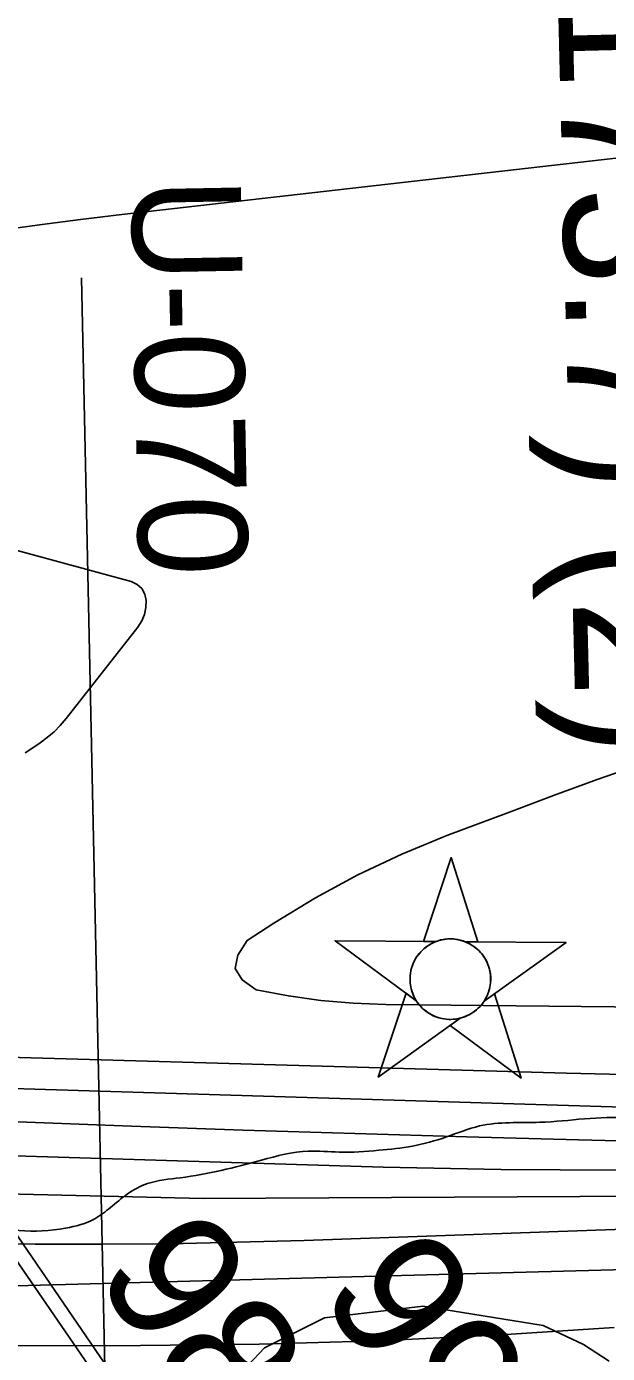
# Model space of a CAD drawing. Extents: x 3392644 to 3430565, y 576657 to 602123.
# Drawn here: x 3397994 to 3398435, y 582895 to 583900 of the extents above; entities that cross this region are included whole.
import ezdxf

# ---------------------------------------------------------------- set-up
doc = ezdxf.new("R2010")
doc.units = 0
for name, color, linetype in [('V-CHAN-DOCK', 7, 'Continuous'), ('V-CHAN-NAID', 7, 'Continuous'), ('V-RIVR-EDGE', 7, 'Continuous'), ('V-RIVR-RANG', 7, 'Continuous'), ('V-RIVR-RANG-IDEN', 7, 'Continuous'), ('V-SITE-VEGE', 7, 'Continuous'), ('V-SURV-IDEN', 7, 'Continuous'), ('V-TOPO-DPTH', 7, 'Continuous'), ('V-TOPO-MINR', 7, 'Continuous'), ('V-TOPO-WATR', 7, 'Continuous')]:
    doc.layers.add(name, color=color, linetype=linetype)

msp = doc.modelspace()

# ---------------------------------------------------------------- linework, layer by layer
at = {"layer": 'V-CHAN-DOCK'}
msp.add_lwpolyline([(3398313.2, 582490.6), (3397930.4, 583047.8), (3397907, 583046.3), (3397902.7, 583095.8), (3397942.3, 583098.8), (3397943.5, 583098.9), (3397948.7, 583099.2), (3397953.8, 583050.9), (3397943.2, 583049), (3398322.2, 582494.9), (3398313.2, 582490.6)], dxfattribs=at)
at = {"layer": 'V-CHAN-NAID'}
for points in [[(3398304.8, 583207.3), (3398295.2, 583207.4), (3398316.3, 583270.9), (3398336.5, 583207.1), (3398326.9, 583207.2), (3398325.4, 583207.8), (3398323.3, 583208.4), (3398321.2, 583208.8), (3398319.2, 583209.1), (3398318, 583209.3), (3398316.5, 583209.3), (3398314.8, 583209.3), (3398313.4, 583209.3), (3398311.5, 583209.1), (3398310.1, 583208.8), (3398308.3, 583208.5), (3398306.8, 583208), (3398305.8, 583207.7)], [(3398304.8, 583207.3), (3398228.3, 583207.9), (3398289.8, 583162.5), (3398288.7, 583164.4), (3398287.9, 583166), (3398287.1, 583168), (3398286.4, 583170), (3398286, 583171.4), (3398285.7, 583173), (3398285.4, 583174.4), (3398285.2, 583176), (3398285.1, 583177.8), (3398285.1, 583179.4), (3398285.2, 583181.4), (3398285.4, 583183), (3398285.8, 583185.3), (3398286.3, 583187.2), (3398286.9, 583189.1), (3398287.5, 583190.7), (3398288.3, 583192.3), (3398289.1, 583193.9), (3398290.1, 583195.6), (3398291.2, 583197.1), (3398292.2, 583198.3), (3398293.2, 583199.5), (3398294.5, 583200.8), (3398295.5, 583201.8), (3398297.2, 583203.2), (3398298.5, 583204.1), (3398300.1, 583205.1), (3398301.9, 583206.1), (3398303.3, 583206.8)], [(3398326.9, 583207.2), (3398403.4, 583206.6), (3398341.2, 583162.1), (3398342.1, 583163.6), (3398343.1, 583165.5), (3398343.8, 583167), (3398344.6, 583169), (3398345.1, 583170.8), (3398345.5, 583172.4), (3398345.9, 583174.4), (3398346.1, 583176), (3398346.2, 583178.2), (3398346.2, 583180.3), (3398346, 583182.5), (3398345.7, 583184.3), (3398345.2, 583186.5), (3398344.6, 583188.6), (3398343.8, 583190.6), (3398343.2, 583192.1), (3398342.2, 583194), (3398341.1, 583195.7), (3398339.9, 583197.4), (3398338.6, 583198.9), (3398337.4, 583200.3), (3398335.7, 583201.8), (3398334, 583203.2), (3398332.3, 583204.4), (3398330.4, 583205.5), (3398328.9, 583206.3)], [(3398323.2, 583149.2), (3398261, 583104.7), (3398282.1, 583168.2), (3398289.8, 583162.5), (3398290.5, 583161.5), (3398291.9, 583159.7), (3398293.1, 583158.3), (3398294.5, 583156.7), (3398295.9, 583155.5), (3398297.4, 583154.3), (3398298.8, 583153.4), (3398300.5, 583152.3), (3398302.2, 583151.4), (3398304, 583150.6), (3398305.4, 583150), (3398307, 583149.5), (3398309.3, 583148.9), (3398310.8, 583148.7), (3398312.8, 583148.4), (3398314.4, 583148.3), (3398316.2, 583148.3), (3398317.9, 583148.4), (3398319.6, 583148.5), (3398321.5, 583148.8)], [(3398341.2, 583162.1), (3398349, 583167.7), (3398369.2, 583103.9), (3398315.4, 583143.6), (3398323.2, 583149.2), (3398324.9, 583149.7), (3398326.5, 583150.3), (3398328.6, 583151.2), (3398330.4, 583152.1), (3398332.2, 583153.2), (3398334, 583154.4), (3398335.5, 583155.6), (3398336.8, 583156.8), (3398338.2, 583158.2), (3398339.4, 583159.6), (3398340.5, 583161.1)]]:
    msp.add_lwpolyline(points, close=True, dxfattribs=at)
msp.add_circle((3398315.6, 583178.8), 30.5, dxfattribs=at)
at = {"layer": 'V-RIVR-EDGE'}
msp.add_spline([(3396775.1, 583083.9), (3396813.1, 583077.3), (3396878.2, 583066.5), (3396944.3, 583054.6), (3397040.4, 583038.3), (3397098.9, 583026.5), (3397143.4, 583017.6), (3397248.7, 583000.1), (3397318.1, 582991.9), (3397366.7, 582985.6), (3397425.6, 582984), (3397482.6, 582983.5), (3397505.2, 582983.8), (3397523.2, 582984.1), (3397535.6, 582983), (3397547.3, 582984.4), (3397553.5, 582984.4), (3397557.5, 582982.9), (3397564.8, 582974.5), (3397565.1, 582965), (3397563.3, 582955.5), (3397562.9, 582944.2), (3397563.6, 582940.5), (3397567.6, 582939), (3397569.8, 582934.6), (3397572, 582924.8), (3397574.5, 582922.9), (3397581.5, 582921.5), (3397584.8, 582923.6), (3397587.7, 582927.3), (3397589.6, 582941.2), (3397592.5, 582951.4), (3397596.2, 582957.6), (3397599.9, 582960.9), (3397604.6, 582968.6), (3397610.5, 582971.8), (3397617.8, 582975.5), (3397652.6, 582980.5), (3397688, 582979.7), (3397709.9, 582978.5), (3397734.8, 582976.6), (3397757.8, 582975.9), (3397782.7, 582977.6), (3397809, 582980.8), (3397835.7, 582984.4), (3397884.7, 582992.4), (3397923.1, 582994.8), (3397953.4, 582993.6), (3397988.9, 582988.4), (3398024, 582990.2), (3398046.3, 582997.4), (3398058, 583005.8), (3398070.8, 583016), (3398086.2, 583024), (3398111.1, 583028.4), (3398172.5, 583041.7), (3398208, 583048.6), (3398231.4, 583047.8), (3398261.4, 583049.2), (3398287, 583052.4), (3398312.6, 583059.3), (3398337.8, 583067.6), (3398383.5, 583070.4), (3398451.1, 583073.6), (3398464.7, 583071), (3398479.3, 583062.2), (3398495.7, 583042), (3398503.3, 583028.1), (3398512.8, 583021.5), (3398522.7, 583021.5), (3398535.5, 583032.4), (3398552.7, 583039), (3398566.9, 583038.6), (3398581.9, 583033.4), (3398603.8, 583032.3), (3398616.3, 583032.2), (3398624.3, 583030), (3398639.7, 583030.3), (3398675.9, 583031.7), (3398691.9, 583032), (3398705.1, 583030.9), (3398713.5, 583032), (3398731.8, 583032.7), (3398752.3, 583033), (3398769.1, 583035.5), (3398785.2, 583035.1), (3398791, 583033.6), (3398807.1, 583027), (3398821, 583021.8), (3398831.5, 583014.5), (3398866.6, 582999.1), (3398896.9, 582982.5), (3398913.7, 582974.1), (3398926.5, 582974.8), (3398937.8, 582972.9), (3398949.9, 582968.9), (3398961.9, 582965.2), (3398977.3, 582966.6), (3398994.5, 582971), (3399010.9, 582975.7), (3399021.2, 582979.7), (3399028.9, 582985.9), (3399040.9, 582996.1), (3399048.3, 583000.1), (3399061.1, 583002.2), (3399090.7, 583006.2), (3399115.9, 583011.2), (3399122.1, 583011.2), (3399129.4, 583009.4), (3399136, 583003.2), (3399140.4, 582998.4), (3399145.1, 582998.4), (3399162, 582999.4), (3399171.5, 583000.1), (3399183.5, 582999.7), (3399192.3, 582999.7), (3399200.7, 583002.6), (3399201.8, 583006.6), (3399202.2, 583011.4), (3399199.7, 583018.3), (3399194.9, 583023.8), (3399194.6, 583028.6), (3399194.6, 583034.8), (3399197.9, 583043.2), (3399198.3, 583048.7), (3399196.5, 583062.2), (3399193.9, 583072.8), (3399193.6, 583076.1), (3399195.4, 583080.5), (3399198.3, 583083.1), (3399203.1, 583085.6), (3399213.3, 583087), (3399220.3, 583086.3), (3399226.9, 583079.7), (3399239.2, 583065.8), (3399254.9, 583052.9), (3399266.6, 583046.7), (3399276.1, 583046.7), (3399289.7, 583051), (3399302.5, 583058.7), (3399319.3, 583073.6), (3399325.9, 583081.3), (3399329.6, 583083.8), (3399336.9, 583081.6), (3399352.2, 583075), (3399367.9, 583071.3), (3399390.2, 583066.1), (3399402.6, 583065.7), (3399440.3, 583069.3), (3399461.5, 583073.6), (3399519.3, 583081.2), (3399573.1, 583094.9), (3399604.9, 583102.5), (3399633.4, 583107.6), (3399653.9, 583106.4), (3399671.1, 583108.6), (3399695.9, 583113.6), (3399715.3, 583122.4), (3399740.2, 583137.3), (3399751.6, 583151.1), (3399762.2, 583164.3), (3399774.7, 583175.9), (3399784.2, 583182.5), (3399792.6, 583189.1), (3399795.6, 583196), (3399799.6, 583197.4), (3399802.5, 583197.4), (3399809.5, 583193.8), (3399814.9, 583193.8), (3399821.9, 583194.1), (3399845.3, 583201.7), (3399905.6, 583216.6), (3399931.3, 583225.3), (3399967.5, 583235), (3399992.4, 583244.1), (3400000.4, 583253.2), (3400007.7, 583257.6), (3400018.3, 583260.5), (3400031.9, 583262.3), (3400048, 583265.2), (3400055.3, 583270.7), (3400066.6, 583276.1), (3400079.4, 583279), (3400083.8, 583280.5), (3400095.5, 583285.2), (3400101.4, 583285.5), (3400125.9, 583289.9), (3400153.7, 583298.6), (3400192.8, 583312), (3400239.7, 583327.6), (3400292, 583342.1), (3400327.1, 583352.2), (3400354.5, 583356.2), (3400375, 583360.9), (3400387.4, 583364.9), (3400390, 583364.1), (3400389.3, 583357.9), (3400389.2, 583356.1), (3400393.6, 583348.4), (3400397.2, 583337.8), (3400402, 583328.7), (3400413.6, 583316.6), (3400425, 583308.9), (3400439.2, 583307.4), (3400460.4, 583310.6), (3400467, 583315.3), (3400473.2, 583320.4), (3400475.5, 583330.7), (3400471.5, 583368.3), (3400471.6, 583380.4), (3400472.3, 583385.5), (3400478.2, 583390.2), (3400480.4, 583399), (3400481.5, 583402.7), (3400485.1, 583405.9), (3400498.3, 583410.7), (3400503.8, 583414.7), (3400508.2, 583419.4), (3400517, 583425.6), (3400522.9, 583431.8), (3400535.7, 583435.8), (3400564.6, 583444.1), (3400601.5, 583453.5), (3400634.1, 583462.2), (3400664.1, 583471.7), (3400688.6, 583481.8), (3400708, 583491.3), (3400725.9, 583502.6), (3400759.2, 583514.9), (3400794.3, 583529.1), (3400829.1, 583542.5), (3400869, 583559.3), (3400880.7, 583563.2), (3400906.7, 583575.6), (3400921, 583582.9), (3400934.5, 583585.8), (3400950.9, 583590.1), (3400981.3, 583603.2), (3401005.1, 583615.9), (3401022.7, 583620.7), (3401047.2, 583628.6), (3401067.7, 583634.8), (3401097.3, 583646.1), (3401115.6, 583651.5), (3401142.3, 583657.6), (3401149.6, 583661.6), (3401161.7, 583667.1), (3401193.5, 583681.6), (3401226.8, 583695.8), (3401250.2, 583702.3), (3401263.4, 583711.1), (3401269.3, 583717.3), (3401275.9, 583719.8), (3401292, 583724.2), (3401309.5, 583727.4), (3401322.7, 583735.8), (3401344.7, 583746.3), (3401352.7, 583750), (3401362.2, 583751.8), (3401379.4, 583760.5), (3401398.8, 583769.6), (3401425.2, 583782.3), (3401447.9, 583794), (3401460.3, 583801.6), (3401469.8, 583807.8), (3401481.2, 583811.8), (3401489.2, 583812.9), (3401505.3, 583824.9), (3401519.2, 583833.6), (3401536.8, 583842.7), (3401545.2, 583847.5), (3401556.2, 583853.6), (3401577.1, 583864.9), (3401601.2, 583877.3), (3401634.5, 583893.7), (3401648.8, 583904.6), (3401672.3, 583919.9), (3401702.7, 583940.7), (3401720.2, 583955.2), (3401724.6, 583960.7), (3401725.4, 583965.5), (3401725.8, 583971.7), (3401726.1, 583973.5), (3401728.7, 583974.2), (3401733.1, 583964.7), (3401734.9, 583964.7), (3401742.2, 583967.2), (3401756.1, 583975.6), (3401775.2, 583990.9), (3401800.4, 584006.2), (3401823.5, 584021.5), (3401859.4, 584047.4), (3401900, 584075.4), (3401938.1, 584104.2), (3401973.3, 584129.7), (3402017.6, 584163.2), (3402052, 584188.7), (3402068.5, 584206.2), (3402087.5, 584223.7), (3402105.1, 584237.2), (3402120.5, 584246.3), (3402139.9, 584263.4), (3402161.5, 584279.5), (3402205.1, 584317), (3402240.3, 584346.5), (3402249.4, 584352.7), (3402267, 584360.4), (3402279.1, 584369.8), (3402289.4, 584382.2), (3402295.6, 584388.4), (3402316.1, 584405.6), (3402366.3, 584439.1), (3402387.9, 584455.8), (3402402.5, 584467.9), (3402415, 584474.4), (3402428.1, 584479.9), (3402444.6, 584490.4), (3402463.7, 584506.1), (3402475.4, 584515.6), (3402490.4, 584526.9), (3402538.4, 584566.6), (3402565.9, 584589.9), (3402576.9, 584603.8), (3402584.2, 584615.5), (3402589, 584620.9), (3402605.1, 584634.1), (3402621.9, 584645), (3402632.5, 584652.6), (3402636.6, 584654.8), (3402639.1, 584654.1), (3402643.1, 584651.5), (3402646.1, 584651.9), (3402650.5, 584654.4), (3402655.2, 584657.3), (3402657.8, 584661), (3402658.2, 584663.5), (3402657.4, 584667.2), (3402657.8, 584669.8), (3402663.3, 584675.6), (3402665.1, 584682.2), (3402672.1, 584687.3), (3402682.4, 584693.5), (3402693.7, 584699.6), (3402701.8, 584708), (3402707.6, 584713.9), (3402719.3, 584722.6), (3402736.9, 584743), (3402754.5, 584764.2), (3402759, 584773.3), (3402762.3, 584784.6), (3402760.8, 584794.2), (3402761.6, 584796.3), (3402774.4, 584808.4), (3402790.2, 584827.7), (3402794.6, 584836.1), (3402801.9, 584838.6), (3402805.5, 584843), (3402807.8, 584848.9), (3402817.6, 584858.3), (3402830.1, 584866.4), (3402842.2, 584879.1), (3402850.3, 584889.7), (3402856.1, 584902.5), (3402862.7, 584909), (3402867.9, 584912.7), (3402878.8, 584918.9), (3402888.4, 584926.5), (3402904.5, 584941.5), (3402914.4, 584948.4), (3402928.3, 584956.4), (3402934.9, 584963), (3402937.8, 584966.6), (3402938.2, 584971.7), (3402937.5, 584981.2), (3402937.5, 584985.3), (3402953.2, 584998.4), (3402977.8, 585014.8), (3402996.1, 585025.3), (3403016.6, 585033.3), (3403039.6, 585040.2), (3403050.2, 585047.5), (3403059.8, 585052.2), (3403070.4, 585053.7), (3403078, 585055.1), (3403086.8, 585058.7), (3403115, 585071.5), (3403146.5, 585086.4), (3403132.2, 585079.8), (3403142.5, 585086), (3403170.3, 585097.6), (3403184.9, 585105.3), (3403217.1, 585117.3), (3403261, 585129.6), (3403315.5, 585137.9), (3403347.7, 585142.9), (3403378, 585148.3), (3403417.2, 585155.5), (3403455.2, 585164.9), (3403485.9, 585175.1), (3403512.3, 585188.5), (3403532.1, 585206), (3403547.1, 585222.5), (3403548.9, 585227.2), (3403552.2, 585230.5), (3403560.6, 585231.6), (3403567.2, 585229.7), (3403576, 585229.7), (3403592.1, 585238.4), (3403619.9, 585256.6), (3403671.5, 585292.3), (3403695.3, 585305.8), (3403703, 585308), (3403726.5, 585322.2), (3403748.1, 585336.4), (3403779.5, 585358.6), (3403809.2, 585377.5), (3403822.8, 585393.6), (3403849.2, 585429.7), (3403874.9, 585465.8), (3403895.4, 585495), (3403900.9, 585503.4), (3403902.7, 585503.8), (3403907.1, 585503.8), (3403912.2, 585507.4), (3403928.8, 585531.5), (3403948.9, 585557.8), (3403964.7, 585578.6), (3403972, 585584.8), (3403979.7, 585590.2), (3403995.5, 585610.3), (3404005, 585622.7), (3404016.4, 585633.6), (3404029.6, 585643.5), (3404038, 585651.5), (3404056, 585682.5), (3404090.1, 585725.6), (3404116.1, 585765.7), (3404146.2, 585804.4), (3404172.9, 585828.5), (3404201.2, 585866.4), (3404218.4, 585893), (3404241.9, 585935.8), (3404254.1, 585966.4), (3404273.2, 586011.3), (3404296, 586065.4), (3404324.7, 586140.3), (3404338.7, 586187), (3404345.7, 586217.7), (3404351.2, 586238.5), (3404360.5, 586263.7), (3404367.4, 586279.4), (3404369.3, 586292.9), (3404362.8, 586312.3), (3404363.2, 586329.9), (3404363.6, 586342.7), (3404369.1, 586353.6), (3404375.4, 586376.3), (3404378, 586402.6), (3404387.6, 586442.8), (3404404.9, 586483.7), (3404421.1, 586535.9), (3404432.5, 586570.6), (3404448.7, 586615.9), (3404459, 586653.9), (3404467.2, 586695.2), (3404471.3, 586726.6), (3404473.2, 586754.7), (3404478.8, 586815.4), (3404482.5, 586856), (3404480.8, 586876.8), (3404477.1, 586890.4), (3404476.4, 586897.3), (3404479.4, 586906.1), (3404487.1, 586917.7), (3404493.7, 586931.3), (3404496.7, 586951.7), (3404498.6, 586978.8), (3404518.4, 587033.9), (3404529.5, 587065.3), (3404542.7, 587101.1), (3404549.4, 587126.3), (3404556.4, 587159.6), (3404562.7, 587192.4), (3404572.3, 587229.7), (3404579, 587263), (3404583.8, 587291.5), (3404584.2, 587312.7), (3404584.3, 587365.7), (3404586.3, 587407.7), (3404589.7, 587479.7), (3404590.9, 587511.5), (3404590.2, 587522.5), (3404583.7, 587546.6), (3404570.6, 587590.5), (3404552.9, 587645), (3404544.1, 587665.5), (3404532.5, 587688.6), (3404524.9, 587703.2), (3404520.5, 587711.3), (3404519.8, 587718.2), (3404519.8, 587729.9), (3404518.7, 587740.9), (3404514, 587745.6), (3404512.2, 587750), (3404510, 587765.8)], degree=3, dxfattribs=at)
at = {"layer": 'V-RIVR-RANG'}
msp.add_line((3398061.7, 582510.1), (3398036.1, 583709.9), dxfattribs=at)
at = {"layer": 'V-SITE-VEGE'}
msp.add_lwpolyline([(3398455.7, 582659.5), (3398430.8, 582647), (3398414.2, 582624.2), (3398381.1, 582620), (3398343.7, 582624.2), (3398300.2, 582655.3), (3398258.7, 582711.3), (3398182.5, 582829.5), (3398150, 582873.4), (3398174.9, 582899.5), (3398220.2, 582922.2), (3398295, 582931.2), (3398386, 582916.4), (3398416.5, 582902), (3398436, 582889.5)], dxfattribs=at)
at = {"layer": 'V-TOPO-DPTH'}
for points in [[(3398691.4, 583829), (3398066.7, 583757.9), (3398035.4, 583754.2), (3398004.2, 583750.1), (3397973, 583745.7)], [(3397973, 583745.7), (3398004.2, 583750.1), (3398035.4, 583754.2), (3398066.7, 583757.9), (3398691.4, 583829)], [(3397929.4, 583519), (3398073.7, 583479.9), (3398078.2, 583477.6), (3398081.8, 583474.6), (3398084, 583470.5), (3398085.2, 583465.6), (3398085, 583460.2), (3398083.9, 583454.9), (3398081.8, 583450.1), (3398078.9, 583445.4), (3398024.4, 583376.1), (3398020, 583371), (3398015.3, 583366.2), (3398010.2, 583361.8), (3398004.8, 583357.7), (3397999.2, 583353.9), (3397993.5, 583350.3)], [(3397993.5, 583350.3), (3397999.2, 583353.9), (3398004.8, 583357.7), (3398010.2, 583361.8), (3398015.3, 583366.2), (3398020, 583371), (3398024.4, 583376.1), (3398078.9, 583445.4), (3398081.8, 583450.1), (3398083.9, 583454.9), (3398085, 583460.2), (3398085.2, 583465.6), (3398084, 583470.5), (3398081.8, 583474.6), (3398078.2, 583477.6), (3398073.7, 583479.9), (3397929.4, 583519)], [(3398460.4, 583341.7), (3398427, 583329.9), (3398393.8, 583317.8), (3398360.5, 583305.4), (3398312.9, 583287.5), (3398278.9, 583273.4), (3398245.6, 583257.9), (3398213.4, 583240.3), (3398181.9, 583221.2), (3398161.6, 583208.1), (3398154.6, 583197.1), (3398152.6, 583187), (3398158, 583178.3), (3398168.5, 583170.6), (3398192.9, 583166.1), (3398217.4, 583162.6), (3398242.1, 583160.6), (3398266.8, 583159.6), (3398760.8, 583154.5)], [(3398760.8, 583154.5), (3398266.8, 583159.6), (3398242.1, 583160.6), (3398217.4, 583162.6), (3398192.9, 583166.1), (3398168.5, 583170.6), (3398158, 583178.3), (3398152.6, 583187), (3398154.6, 583197.1), (3398161.6, 583208.1), (3398181.9, 583221.2), (3398213.4, 583240.3), (3398245.6, 583257.9), (3398278.9, 583273.4), (3398312.9, 583287.5), (3398360.5, 583305.4), (3398393.8, 583317.8), (3398427, 583329.9), (3398460.4, 583341.7)], [(3398473.3, 583055.6), (3398412.7, 583057), (3398328, 583059.3), (3398243.3, 583061.8), (3398158.6, 583064.5), (3398074, 583067.5), (3397967.8, 583071.4), (3397932.2, 583072.9), (3397896.7, 583074.6), (3397042.3, 583181.2), (3397029.1, 583184.2), (3397015.9, 583186.9), (3396774.7, 583230.3)], [(3396774.7, 583230.3), (3397015.9, 583186.9), (3397029.1, 583184.2), (3397042.3, 583181.2), (3397896.7, 583074.6), (3397932.2, 583072.9), (3397967.8, 583071.4), (3398074, 583067.5), (3398158.6, 583064.5), (3398243.3, 583061.8), (3398328, 583059.3), (3398412.7, 583057), (3398473.3, 583055.6)], [(3397918.4, 583121.6), (3398403.6, 583107.6), (3398468.9, 583106.2)], [(3398468.9, 583106.2), (3398403.6, 583107.6), (3397918.4, 583121.6)], [(3398556.6, 583015), (3398128.4, 583012.7), (3397967.5, 583016.5), (3397884.9, 583020.9), (3397723.1, 583029.8), (3397285.6, 583050.5), (3397056.5, 583059.6), (3397024.2, 583058), (3397014, 583058), (3396958.7, 583069.2), (3396775.1, 583107.7)], [(3398556.6, 583015), (3398128.4, 583012.7), (3397967.5, 583016.5), (3397884.9, 583020.9), (3397723.1, 583029.8), (3397285.6, 583050.5), (3397056.5, 583059.6), (3397024.2, 583058), (3397014, 583058), (3396958.7, 583069.2), (3396775.1, 583107.7)], [(3396775.2, 583071.2), (3397001.4, 583026.6), (3397018.5, 583024.1), (3397852, 582947.3), (3397860, 582946.6), (3397868, 582946), (3397876, 582945.5), (3397884, 582945.1), (3397899.1, 582944.4), (3397899.6, 582944.4), (3397900.5, 582944.4), (3397901, 582944.4), (3398590.1, 582962.7)]]:
    msp.add_lwpolyline(points, dxfattribs=at)
at = {"layer": 'V-TOPO-MINR'}
for points in [[(3398691.4, 583829), (3398066.7, 583757.9), (3398035.4, 583754.2), (3398004.2, 583750.1), (3397973, 583745.7)], [(3397929.4, 583519), (3398073.7, 583479.9), (3398078.2, 583477.6), (3398081.8, 583474.6), (3398084, 583470.5), (3398085.2, 583465.6), (3398085, 583460.2), (3398083.9, 583454.9), (3398081.8, 583450.1), (3398078.9, 583445.4), (3398024.4, 583376.1), (3398020, 583371), (3398015.3, 583366.2), (3398010.2, 583361.8), (3398004.8, 583357.7), (3397999.2, 583353.9), (3397993.5, 583350.3)], [(3396774.1, 583403.1), (3397041.9, 583325.7), (3397075.2, 583315), (3397108.3, 583303.7), (3397268.1, 583233.6), (3397374.4, 583172.6), (3397849.4, 583101.5), (3397872.7, 583100.2), (3397896, 583099), (3397919.3, 583098), (3397942.7, 583097.2), (3398528.9, 583079.3)], [(3398460.4, 583341.7), (3398427, 583329.9), (3398393.8, 583317.8), (3398360.5, 583305.4), (3398312.9, 583287.5), (3398278.9, 583273.4), (3398245.6, 583257.9), (3398213.4, 583240.3), (3398181.9, 583221.2), (3398161.6, 583208.1), (3398154.6, 583197.1), (3398152.6, 583187), (3398158, 583178.3), (3398168.5, 583170.6), (3398192.9, 583166.1), (3398217.4, 583162.6), (3398242.1, 583160.6), (3398266.8, 583159.6), (3398760.8, 583154.5)], [(3396774.7, 583230.3), (3397015.9, 583186.9), (3397029.1, 583184.2), (3397042.3, 583181.2), (3397896.7, 583074.6), (3397932.2, 583072.9), (3397967.8, 583071.4), (3398074, 583067.5), (3398158.6, 583064.5), (3398243.3, 583061.8), (3398328, 583059.3), (3398412.7, 583057), (3398473.3, 583055.6)], [(3396774.9, 583166.2), (3396795.4, 583162.1), (3396983.9, 583124.8), (3397004.1, 583121), (3397024.4, 583117.5), (3397044.7, 583114.5), (3397889.5, 583048.7), (3397897.3, 583048.3), (3397905.2, 583047.9), (3397913, 583047.5), (3397920.9, 583047.1), (3397928.7, 583046.8), (3397936.6, 583046.5), (3397944.4, 583046.3), (3398264.8, 583036.5), (3398354.2, 583034.7), (3398443.6, 583034.2)], [(3397918.4, 583121.6), (3398403.6, 583107.6), (3398468.9, 583106.2)], [(3396775.1, 583093.4), (3397028, 583041.1), (3397036.2, 583040.3), (3397228.7, 583023.2), (3397333.1, 583014.4), (3397542.2, 582999.3), (3397646.8, 582993), (3397832.8, 582982.6), (3397866, 582981), (3397899.2, 582979.7), (3397932.3, 582978.9), (3397965.5, 582978.4), (3398001.1, 582978.1), (3398052, 582978.1), (3398103, 582978.4), (3398153.9, 582979.5), (3398204.9, 582980.9), (3398746.9, 583000.1)], [(3396775.2, 583071.2), (3397001.4, 583026.6), (3397018.5, 583024.1), (3397852, 582947.3), (3397860, 582946.6), (3397868, 582946), (3397876, 582945.5), (3397884, 582945.1), (3397899.1, 582944.4), (3397899.6, 582944.4), (3397900.5, 582944.4), (3397901, 582944.4), (3398590.1, 582962.7)], [(3396775.3, 583028.8), (3396947.9, 582991.4), (3396981.4, 582984.6), (3397015, 582978.2), (3397901.2, 582902), (3397923.3, 582901.5), (3397945.3, 582901.2), (3398080.9, 582901.4), (3398170.7, 582902.4), (3398260.5, 582904.9), (3398350.2, 582909.3), (3398439.8, 582915.1)]]:
    msp.add_lwpolyline(points, dxfattribs=at)
at = {"layer": 'V-TOPO-WATR'}
msp.add_lwpolyline([(3398556.6, 583015), (3398128.4, 583012.7), (3397967.5, 583016.5), (3397884.9, 583020.9), (3397723.1, 583029.8), (3397285.6, 583050.5), (3397056.5, 583059.6), (3397024.2, 583058), (3397014, 583058), (3396958.7, 583069.2), (3396775.1, 583107.7)], dxfattribs=at)

# ---------------------------------------------------------------- texts
at = {"layer": 'V-CHAN-NAID'}
msp.add_text('C.F. BARGE DOCK (173.7) (2)', height=100, rotation=271.4063, dxfattribs=at).set_placement((3398366, 585189.5))
at = {"layer": 'V-RIVR-RANG-IDEN'}
msp.add_text('U-070', height=83, rotation=271.0773, dxfattribs=at).set_placement((3398073.8, 583785.4))
at = {"layer": 'V-SURV-IDEN'}
for s, rotation, p in [('98+19.3', 304.3014, (3398044.9, 582955.4)), ('99+13.4', 303.814, (3398215.4, 582942.1))]:
    msp.add_text(s, height=100, rotation=rotation, dxfattribs=at).set_placement(p)

doc.saveas('drawing.dxf')
